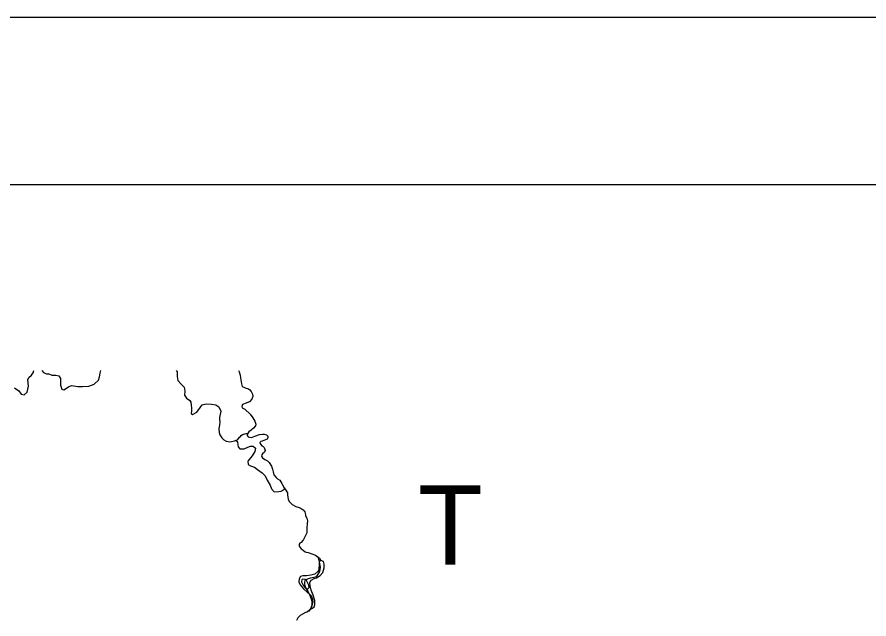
# Model space of a CAD drawing. Extents: x -492261 to -432772, y 1441225 to 1452922.
# Drawn here: x -459293.9 to -459095.7, y 1452506.5 to 1452646.6 of the extents above; entities that cross this region are included whole.
import ezdxf

# ---------------------------------------------------------------- set-up
doc = ezdxf.new("R2010")
doc.units = 0
for name, color, linetype in [('Default', 7, 'Continuous'), ('R_Border', 7, 'Continuous'), ('R_No Plot', 7, 'Continuous')]:
    doc.layers.add(name, color=color, linetype=linetype)

msp = doc.modelspace()

# ---------------------------------------------------------------- linework, layer by layer
at = {"layer": 'Default'}
for points in [[(-459290.51, 1452563.25), (-459290.17, 1452563.8), (-459289.96, 1452564.34)], [(-459288.11, 1452564.34), (-459287.75, 1452563.89), (-459287.07, 1452563.6), (-459286.51, 1452563.54), (-459285.81, 1452563.29), (-459284.89, 1452563.29), (-459284.15, 1452563.09), (-459283.78, 1452562.45), (-459283.75, 1452561.49), (-459283.79, 1452560.96), (-459283.5, 1452560.01), (-459283.03, 1452559.87), (-459281.93, 1452560.52), (-459281.24, 1452560.89), (-459279.72, 1452560.66), (-459278.63, 1452560.61), (-459277.17, 1452560.73), (-459275.94, 1452561.13), (-459274.94, 1452562.09), (-459274.7, 1452562.88), (-459274.56, 1452563.74), (-459274.43, 1452564.34)], [(-459256.87, 1452564.34), (-459256.64, 1452564.03), (-459256.65, 1452562.95), (-459256.48, 1452562), (-459255.74, 1452561.19), (-459255.01, 1452560.43), (-459254.85, 1452559.57), (-459254.95, 1452558.58), (-459254.46, 1452557.87), (-459253.72, 1452557.35), (-459253.43, 1452556.99), (-459253.35, 1452556.28), (-459253.34, 1452555.66), (-459253.31, 1452555.05), (-459253.4, 1452554.33), (-459253.06, 1452554.08), (-459252.1, 1452554.65), (-459251.24, 1452555.84), (-459250.79, 1452556.32), (-459249.92, 1452556.62), (-459248.68, 1452556.55), (-459247.63, 1452556.32), (-459246.96, 1452555.86), (-459246.51, 1452554.86), (-459246.81, 1452553.44), (-459246.8, 1452552.96), (-459246.73, 1452552.38), (-459246.8, 1452551.6), (-459246.96, 1452550.88), (-459246.97, 1452550.79), (-459246.84, 1452549.89), (-459246.69, 1452549.41), (-459246.26, 1452548.71), (-459246.02, 1452548.44), (-459245.78, 1452548.18), (-459245.25, 1452547.89), (-459244.38, 1452547.74), (-459243.97, 1452547.83), (-459243.32, 1452547.95)], [(-459242.37, 1452564.34), (-459242.24, 1452564.06), (-459241.96, 1452563.23), (-459241.91, 1452562.63), (-459241.84, 1452562.15), (-459241.66, 1452561.25), (-459241.49, 1452560.65), (-459241.16, 1452560.43), (-459240.84, 1452560.28), (-459240.06, 1452560.1), (-459239.74, 1452559.85), (-459239.44, 1452559.48), (-459239.09, 1452558.85), (-459239.04, 1452558.33), (-459239.31, 1452557.65), (-459239.81, 1452557.02), (-459240.8, 1452556.7), (-459241.23, 1452556.55), (-459241.43, 1452556.42), (-459241.63, 1452555.99), (-459241.5, 1452555.67), (-459241.23, 1452555.49), (-459240.88, 1452555.32), (-459239.65, 1452554.19), (-459239.05, 1452553.37), (-459238.58, 1452552.57), (-459238.38, 1452551.82), (-459238.45, 1452551.49), (-459238.85, 1452550.91), (-459239.45, 1452550.44), (-459239.99, 1452550.04), (-459240.14, 1452549.86), (-459240.29, 1452549.59), (-459240.32, 1452549.23), (-459240.12, 1452548.93), (-459239.79, 1452548.81), (-459239.34, 1452548.76), (-459238.6, 1452549.09), (-459237.45, 1452549.46), (-459236.78, 1452549.54), (-459236.38, 1452549.54), (-459235.83, 1452549.34), (-459235.58, 1452549.04), (-459235.53, 1452548.72), (-459235.73, 1452548.39), (-459236.85, 1452547.94), (-459237.17, 1452547.86), (-459237.4, 1452547.61), (-459237.27, 1452547.24), (-459236.97, 1452546.84), (-459236.67, 1452546.66), (-459236.37, 1452546.39), (-459236.15, 1452545.76), (-459236.29, 1452545.33), (-459236.79, 1452544.98), (-459236.94, 1452544.73), (-459236.99, 1452544.41), (-459236.79, 1452544.01), (-459236.27, 1452543.66), (-459235.62, 1452543.31)], [(-459242.37, 1452564.34), (-459242.24, 1452564.06), (-459241.96, 1452563.23), (-459241.91, 1452562.63), (-459241.84, 1452562.15), (-459241.66, 1452561.25), (-459241.49, 1452560.65), (-459241.16, 1452560.43), (-459240.84, 1452560.28), (-459240.06, 1452560.1), (-459239.74, 1452559.85), (-459239.44, 1452559.48), (-459239.09, 1452558.85), (-459239.04, 1452558.33), (-459239.31, 1452557.65), (-459239.81, 1452557.02), (-459240.8, 1452556.7), (-459241.23, 1452556.55), (-459241.43, 1452556.42), (-459241.63, 1452555.99), (-459241.5, 1452555.67), (-459241.23, 1452555.49), (-459240.88, 1452555.32), (-459239.65, 1452554.19), (-459239.05, 1452553.37), (-459238.58, 1452552.57), (-459238.38, 1452551.82), (-459238.45, 1452551.49), (-459238.85, 1452550.91), (-459239.45, 1452550.44), (-459239.99, 1452550.04), (-459240.14, 1452549.86), (-459240.29, 1452549.59), (-459240.32, 1452549.23), (-459240.12, 1452548.93), (-459239.79, 1452548.81), (-459239.34, 1452548.76), (-459238.6, 1452549.09), (-459237.45, 1452549.46), (-459236.78, 1452549.54), (-459236.38, 1452549.54), (-459235.83, 1452549.34), (-459235.58, 1452549.04), (-459235.53, 1452548.72), (-459235.73, 1452548.39), (-459236.85, 1452547.94), (-459237.17, 1452547.86), (-459237.4, 1452547.61), (-459237.27, 1452547.24), (-459236.97, 1452546.84), (-459236.67, 1452546.66), (-459236.37, 1452546.39), (-459236.15, 1452545.76), (-459236.29, 1452545.33), (-459236.79, 1452544.98), (-459236.94, 1452544.73), (-459236.99, 1452544.41), (-459236.79, 1452544.01), (-459236.27, 1452543.66), (-459235.62, 1452543.31)], [(-459294.47, 1452560.28), (-459293.46, 1452559.6), (-459292.93, 1452558.8), (-459292.21, 1452558.69), (-459291.53, 1452559.32), (-459291.25, 1452560.72), (-459291.38, 1452562.19), (-459291.15, 1452562.73), (-459290.51, 1452563.25)], [(-459243.32, 1452547.95), (-459242.55, 1452548.32), (-459242.13, 1452548.8), (-459241.94, 1452549.01), (-459241.74, 1452549.2), (-459241.41, 1452549.45), (-459240.58, 1452549.66), (-459240.24, 1452549.69)], [(-459243.08, 1452548.06), (-459242.75, 1452547.89), (-459242.63, 1452547.67), (-459242.56, 1452547.08), (-459242.48, 1452546.56), (-459242.06, 1452546.08), (-459241.08, 1452546.11), (-459240.18, 1452546.47), (-459239.58, 1452546.72), (-459238.98, 1452546.74), (-459238.44, 1452546.31), (-459238.54, 1452545.52), (-459239.23, 1452544.48), (-459239.87, 1452543.63), (-459240.19, 1452543.24), (-459240.11, 1452542.5), (-459239.55, 1452542.15), (-459238.65, 1452541.84), (-459237.94, 1452541.28), (-459236.84, 1452540.57), (-459236.15, 1452539.8), (-459235.67, 1452538.84), (-459235.04, 1452537.63), (-459234.68, 1452536.78), (-459234.06, 1452536.12), (-459232.96, 1452536.16), (-459232.45, 1452536.28), (-459231.78, 1452536.67), (-459231.59, 1452536.87)], [(-459235.62, 1452543.31), (-459235.27, 1452542.91), (-459234.67, 1452542.11), (-459234.44, 1452541.4), (-459234.34, 1452540.75), (-459234.14, 1452540.08), (-459233.64, 1452539.45), (-459233.29, 1452539.13), (-459232.79, 1452538.8), (-459232.27, 1452538.03), (-459232.14, 1452537.75), (-459231.72, 1452537.03), (-459231.49, 1452536.75), (-459230.97, 1452535.9), (-459230.94, 1452535.42), (-459230.89, 1452534.9), (-459230.79, 1452534.4), (-459230.59, 1452533.87), (-459229.89, 1452533.17), (-459229.01, 1452532.7), (-459228.27, 1452532.45), (-459227.82, 1452532.25), (-459227.34, 1452531.9), (-459226.97, 1452531.45), (-459226.89, 1452531.17), (-459226.82, 1452530.67), (-459226.77, 1452530.5), (-459226.49, 1452529.97), (-459226.34, 1452529.37), (-459226.44, 1452528.67), (-459226.46, 1452527.77), (-459226.48, 1452527.12), (-459226.48, 1452526.54), (-459226.81, 1452525.96), (-459227.28, 1452525.01), (-459227.45, 1452524.69), (-459227.83, 1452524.36), (-459228.08, 1452524.16), (-459228.3, 1452523.93), (-459228.25, 1452523.48), (-459227.77, 1452522.88), (-459227.33, 1452522.53), (-459226.9, 1452522.18), (-459226.6, 1452522.06), (-459226.2, 1452521.96), (-459225.3, 1452521.71), (-459224.48, 1452521.36), (-459224.14, 1452521.13)], [(-459235.62, 1452543.31), (-459235.27, 1452542.91), (-459234.67, 1452542.11), (-459234.44, 1452541.4), (-459234.34, 1452540.75), (-459234.14, 1452540.08), (-459233.64, 1452539.45), (-459233.29, 1452539.13), (-459232.79, 1452538.8), (-459232.27, 1452538.03), (-459232.14, 1452537.75), (-459231.72, 1452537.03), (-459231.49, 1452536.75), (-459230.97, 1452535.9), (-459230.94, 1452535.42), (-459230.89, 1452534.9), (-459230.79, 1452534.4), (-459230.59, 1452533.87), (-459229.89, 1452533.17), (-459229.01, 1452532.7), (-459228.27, 1452532.45), (-459227.82, 1452532.25), (-459227.34, 1452531.9), (-459226.97, 1452531.45), (-459226.89, 1452531.17), (-459226.82, 1452530.67), (-459226.77, 1452530.5), (-459226.49, 1452529.97), (-459226.34, 1452529.37), (-459226.44, 1452528.67), (-459226.46, 1452527.77), (-459226.48, 1452527.12), (-459226.48, 1452526.54), (-459226.81, 1452525.96), (-459227.28, 1452525.01), (-459227.45, 1452524.69), (-459227.83, 1452524.36), (-459228.08, 1452524.16), (-459228.3, 1452523.93), (-459228.25, 1452523.48), (-459227.77, 1452522.88), (-459227.33, 1452522.53), (-459226.9, 1452522.18), (-459226.6, 1452522.06), (-459226.2, 1452521.96), (-459225.3, 1452521.71), (-459224.48, 1452521.36), (-459223.93, 1452520.99), (-459223.7, 1452520.21), (-459223.55, 1452519.36), (-459223.4, 1452518.58), (-459223.57, 1452517.56), (-459224.15, 1452516.6), (-459224.32, 1452516.35), (-459224.84, 1452516.15), (-459225.67, 1452516.03), (-459226.17, 1452515.87), (-459226.47, 1452515.72), (-459226.74, 1452515.55), (-459226.91, 1452515.37), (-459226.99, 1452515.1), (-459227.04, 1452514.72), (-459226.96, 1452514.22), (-459226.61, 1452513.57), (-459226.16, 1452512.84), (-459225.71, 1452511.82), (-459225.41, 1452510.97), (-459225.33, 1452510.37), (-459225.31, 1452509.72), (-459225.58, 1452509.01), (-459226.05, 1452508.34), (-459226.78, 1452508.01), (-459227.52, 1452507.68), (-459228.05, 1452507.33), (-459228.54, 1452506.83), (-459228.89, 1452506.18)], [(-459223.22, 1452520.1), (-459223.45, 1452519.99), (-459223.59, 1452519.68), (-459223.64, 1452518.98), (-459223.66, 1452518.45), (-459223.69, 1452517.95), (-459223.91, 1452517.55), (-459224.64, 1452516.97), (-459225.56, 1452516.7), (-459226.53, 1452516.6), (-459227.4, 1452516.53), (-459227.95, 1452516.41), (-459228.29, 1452515.9), (-459228.34, 1452515.17), (-459228, 1452514.48), (-459227.25, 1452513.57), (-459226.43, 1452512.74), (-459225.74, 1452512.18), (-459225.4, 1452511.77), (-459225.19, 1452511.17), (-459225.12, 1452510.52), (-459225.2, 1452509.87), (-459225.36, 1452509.39), (-459225.6, 1452508.78), (-459225.13, 1452509.04), (-459224.81, 1452509.35), (-459224.65, 1452509.83), (-459224.6, 1452510.81), (-459224.99, 1452512.05), (-459225.44, 1452513.22), (-459225.67, 1452514.27), (-459225.76, 1452515.02), (-459225.5, 1452515.55), (-459224.81, 1452515.94), (-459224.22, 1452516.08), (-459223.41, 1452516.61), (-459222.78, 1452517.33), (-459222.43, 1452518.44), (-459222.43, 1452519.29), (-459222.62, 1452519.89)], [(-459224.14, 1452521.13), (-459223.56, 1452520.64), (-459223.22, 1452520.1)], [(-459222.62, 1452519.89), (-459223.22, 1452520.1)], [(-459227.48, 1452515.82), (-459227.68, 1452515.62), (-459227.72, 1452515.14), (-459227.32, 1452514.4), (-459226.8, 1452513.73), (-459226.35, 1452513.47), (-459225.93, 1452513.83), (-459226.02, 1452514.43)], [(-459226.02, 1452514.43), (-459226.55, 1452515.45), (-459226.83, 1452515.69), (-459227.48, 1452515.82)], [(-459226.53, 1452508.12), (-459226.78, 1452508.01), (-459227.52, 1452507.68), (-459228.05, 1452507.33), (-459228.54, 1452506.83), (-459228.89, 1452506.18)], [(-459226.53, 1452508.12), (-459225.6, 1452508.78)]]:
    msp.add_lwpolyline(points, dxfattribs=at)
at = {"layer": 'R_Border'}
msp.add_line((-459957.64, 1452607.65), (-456795.84, 1452607.65), dxfattribs=at)
at = {"layer": 'R_No Plot'}
msp.add_line((-460081.65, 1452646.6), (-456748.31, 1452646.6), dxfattribs=at)
for points in [[(-460081.71, 1452646.6), (-456748.31, 1452646.6), (-456748.31, 1450513.22), (-460081.71, 1450513.22)], [(-457618.44, 1452607.65), (-457618.44, 1452508.85), (-457261.12, 1452508.85), (-457261.12, 1452479.65), (-457029.12, 1452479.65), (-457029.12, 1452236.32), (-456795.84, 1452236.32), (-456795.84, 1450553.05), (-459957.64, 1450553.05), (-459957.64, 1452607.65)]]:
    msp.add_lwpolyline(points, close=True, dxfattribs=at)

# ---------------------------------------------------------------- texts
at = {"layer": 'Default'}
msp.add_text('T', height=18.48, dxfattribs=at).set_placement((-459200.64, 1452519.18))

doc.saveas('drawing.dxf')
